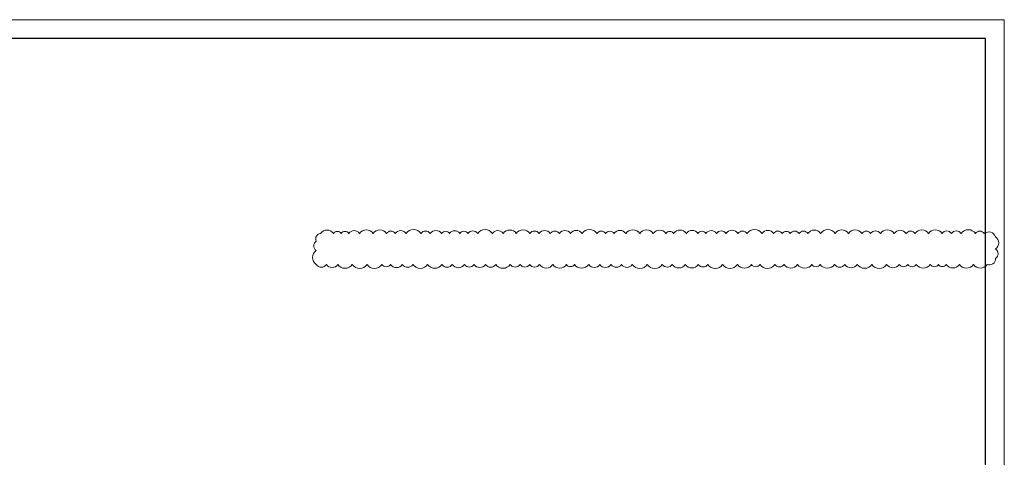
# Model space of a CAD drawing. Header units: millimetres. Extents: x 376598 to 1249954, y -318491 to -22134.
# Tile 370 of 444: x 1089238 to 1115415, y -300422 to -288791. Entities that reach past the tile are written whole.
import ezdxf

# ---------------------------------------------------------------- set-up
doc = ezdxf.new("R2010")
doc.units = ezdxf.units.MM
doc.layers.add('РАЗМЕРЫ', color=1, linetype='Continuous', lineweight=9)
doc.layers.add('ТОНКИЕ', color=7, linetype='Continuous', lineweight=9)
doc.layers.add('ТОЛСТЫЕ_ОСНОВНЫЕ', color=6, linetype='Continuous')

# ---------------------------------------------------------------- blocks, each defined once
blk = doc.blocks.new('*U56')
at = {"layer": 'ТОЛСТЫЕ_ОСНОВНЫЕ', "color": 6}
blk.add_lwpolyline([(20, 5), (415, 5), (415, 292), (20, 292)], close=True, dxfattribs=at)
at = {"layer": 'ТОНКИЕ'}
blk.add_lwpolyline([(0, 0), (420, 0), (420, 297), (0, 297)], close=True, dxfattribs=at)

msp = doc.modelspace()

# ---------------------------------------------------------------- linework, layer by layer
at = {"layer": 'РАЗМЕРЫ', "color": 240, "lineweight": 0, "true_color": 0xed1f24}
msp.add_lwpolyline([(1097121.1, -295298.3, 0.5205671), (1097392.9, -295298.3, 0.5205671), (1097696.1, -295298.3, 0.5205671), (1098078.5, -295298.3, 0.5205671), (1098474, -295298.3, 0.5205671), (1098865.4, -295298.3, 0.5205671), (1099098.9, -295298.3, 0.5205671), (1099410.4, -295298.3, 0.5205671), (1099694.5, -295298.3, 0.5205671), (1100083.1, -295298.3, 0.5205671), (1100463.5, -295298.3, 0.5205671), (1100738.5, -295298.3, 0.5205671), (1101061.3, -295298.3, 0.5205671), (1101318.8, -295298.3, 0.5205671), (1101621, -295298.3, 0.5205671), (1101895.1, -295298.3, 0.5205671), (1102276.4, -295298.3, 0.5205671), (1102544.2, -295298.3, 0.5205671), (1102796.6, -295298.3, 0.5205671), (1103058.7, -295298.3, 0.5205671), (1103414.9, -295298.3, 0.5205671), (1103776.5, -295298.3, 0.5205671), (1103987.8, -295298.3, 0.5205671), (1104365, -295298.3, 0.5205671), (1104661.9, -295298.3, 0.5205671), (1104959.9, -295298.3, 0.5205671), (1105239, -295298.3, 0.5205671), (1105525.5, -295298.3, 0.5205671), (1105924.5, -295298.3, 0.5205671), (1106323.2, -295298.3, 0.5205671), (1106587, -295298.3, 0.5205671), (1106934.4, -295298.3, 0.5205671), (1107279.6, -295298.3, 0.5205671), (1107531.3, -295298.3, 0.5205671), (1107925.9, -295298.3, 0.5205671), (1108318.9, -295298.3, 0.5205671), (1108692.7, -295298.3, 0.5205671), (1108922.1, -295298.3, 0.5205671), (1109313.9, -295298.3, 0.5205671), (1109561.7, -295298.3, 0.5205671), (1109918.7, -295298.3, 0.5205671), (1110297.3, -295298.3, 0.5205671), (1110521.6, -295298.3, 0.5205671), (1110900.5, -295298.3, 0.5205671), (1111171.6, -295298.3, 0.5205671), (1111507.6, -295298.3, 0.5205671), (1111893.9, -295298.3, 0.5205671), (1112284.9, -295298.3, 0.5205671), (1112623.2, -295298.3, 0.5205671), (1112850.2, -295298.3, 0.5205671), (1113075.5, -295298.3, 0.5205671), (1113445, -295298.3, 0.5205671), (1113666.7, -295298.3, 0.5205671), (1113872, -295298.3, 0.5205671), (1114222.3, -295298.3, 0.5205671), (1114600.4, -295298.3, 0.5205671), (1114956.7, -295298.3, 0.5205671), (1115183, -295138.1, 0.5205671), (1115183, -294884.2, 0.5205671), (1115183, -294564.9, 0.5205671), (1114882.1, -294471.5, 0.5205671), (1114647, -294471.5, 0.5205671), (1114268.7, -294471.5, 0.5205671), (1114007.8, -294471.5, 0.5205671), (1113758.5, -294471.5, 0.5205671), (1113399.8, -294471.5, 0.5205671), (1113043.5, -294471.5, 0.5205671), (1112806, -294471.5, 0.5205671), (1112488.1, -294471.5, 0.5205671), (1112121.1, -294471.5, 0.5205671), (1111861.5, -294471.5, 0.5205671), (1111630.3, -294471.5, 0.5205671), (1111268.4, -294471.5, 0.5205671), (1110917, -294471.5, 0.5205671), (1110532.2, -294471.5, 0.5205671), (1110193.1, -294471.5, 0.5205671), (1109962.9, -294471.5, 0.5205671), (1109720.7, -294471.5, 0.5205671), (1109512.8, -294471.5, 0.5205671), (1109279.3, -294471.5, 0.5205671), (1108974.3, -294471.5, 0.5205671), (1108576.3, -294471.5, 0.5205671), (1108336.3, -294471.5, 0.5205671), (1108015.9, -294471.5, 0.5205671), (1107766.6, -294471.5, 0.5205671), (1107481.7, -294471.5, 0.5205671), (1107267, -294471.5, 0.5205671), (1106963.6, -294471.5, 0.5205671), (1106622.4, -294471.5, 0.5205671), (1106420.3, -294471.5, 0.5205671), (1106083.5, -294471.5, 0.5205671), (1105724, -294471.5, 0.5205671), (1105351.7, -294471.5, 0.5205671), (1105043.4, -294471.5, 0.5205671), (1104815.2, -294471.5, 0.5205671), (1104584.2, -294471.5, 0.5205671), (1104189.3, -294471.5, 0.5205671), (1103882.1, -294471.5, 0.5205671), (1103586.5, -294471.5, 0.5205671), (1103343.6, -294471.5, 0.5205671), (1103046.6, -294471.5, 0.5205671), (1102799.4, -294471.5, 0.5205671), (1102441.7, -294471.5, 0.5205671), (1102092.6, -294471.5, 0.5205671), (1101805.4, -294471.5, 0.5205671), (1101414.2, -294471.5, 0.5205671), (1101155.5, -294471.5, 0.5205671), (1100939.8, -294471.5, 0.5205671), (1100669.3, -294471.5, 0.5205671), (1100454.7, -294471.5, 0.5205671), (1100152.8, -294471.5, 0.5205671), (1099906.3, -294471.5, 0.5205671), (1099509.9, -294471.5, 0.5205671), (1099224.5, -294471.5, 0.5205671), (1098992, -294471.5, 0.5205671), (1098634.6, -294471.5, 0.5205671), (1098273.5, -294471.5, 0.5205671), (1097989.3, -294471.5, 0.5205671), (1097786, -294471.5, 0.5205671), (1097580, -294471.5, 0.5205671), (1097236.8, -294471.5, 0.5205671), (1097121.1, -294675.8, 0.5205671), (1097121.1, -294928.5, 0.5205671)], format="xyb", close=True, dxfattribs=at)

# ---------------------------------------------------------------- block references
at = {"xscale": 100, "yscale": 100, "zscale": 100}
msp.add_blockref('*U56', (1073415.1, -318491.4), dxfattribs=at)

doc.saveas('drawing.dxf')
